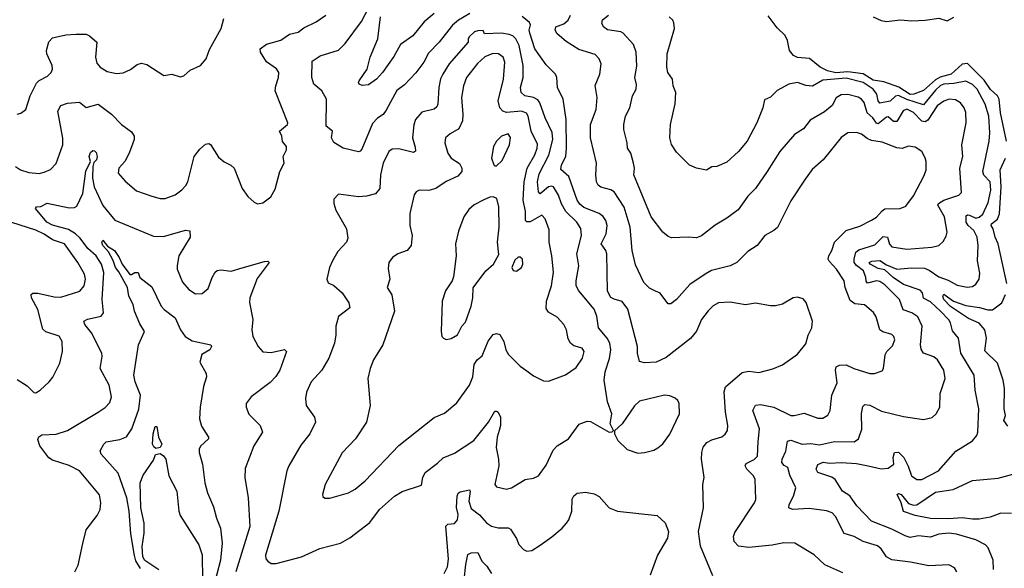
# Model space of a CAD drawing. Extents: x 1246230 to 1426786, y 660032 to 763141.
# Tile 395 of 566: x 1380620 to 1386475, y 692146 to 695408. Entities that reach past the tile are written whole.
import ezdxf

# ---------------------------------------------------------------- set-up
doc = ezdxf.new("R2010")
doc.units = 0

msp = doc.modelspace()

# ---------------------------------------------------------------- linework, layer by layer
at = {"layer": '0CON10XD'}
for points in [[(1383297.1, 695445), (1383229.6, 695405), (1383193.1, 695375), (1383115, 695274.2), (1383050.8, 695209.2), (1383022.3, 695155), (1382975, 695091.8), (1382908.5, 695021.5), (1382863.2, 694986.8), (1382799.5, 694870.5), (1382782, 694845), (1382747.6, 694822.4), (1382718.4, 694791.6), (1382655, 694637.5), (1382645, 694625.6), (1382635, 694622.7), (1382544.2, 694644.2), (1382488.9, 694678.9), (1382474.4, 694705), (1382480, 694745), (1382442, 694775), (1382444.3, 694935), (1382417.5, 694985), (1382369.2, 695025), (1382356.5, 695065), (1382358.5, 695161.5), (1382407.4, 695192.6), (1382515, 695227.5), (1382555, 695267.1), (1382651.7, 695398.3), (1382739.6, 695565)], [(1380594.4, 694535), (1380625, 694514.6), (1380675, 694498.8), (1380735, 694494.4), (1380765, 694500.6), (1380802.4, 694517.6), (1380836, 694554), (1380876.1, 694665), (1380876, 694704), (1380847.1, 694865), (1380865, 694897.1), (1380905, 694912.3), (1380975, 694918.1), (1381015, 694886.7), (1381085.7, 694905.7), (1381165, 694847.1), (1381225, 694784.3), (1381285, 694742), (1381300.8, 694715), (1381300, 694695), (1381271.4, 694615), (1381244.5, 694565.5), (1381210, 694525), (1381206.2, 694495), (1381247.3, 694447.3), (1381315, 694390), (1381405, 694358.6), (1381455, 694344.4), (1381485.5, 694344.5), (1381545, 694365.8), (1381585, 694395.7), (1381608.1, 694421.9), (1381618.9, 694445), (1381658.1, 694595), (1381690.7, 694639.3), (1381725, 694668.6), (1381745, 694672), (1381755, 694666.2), (1381801.7, 694591.7), (1381836.7, 694563.3), (1381875, 694543.8), (1381896.2, 694525), (1381943.8, 694405), (1381976.1, 694356.1), (1382015, 694322.5), (1382035, 694313.8), (1382065, 694318.8), (1382113.3, 694355), (1382139.5, 694400.5), (1382166.7, 694505), (1382193.3, 694555), (1382187.5, 694595), (1382206.2, 694635), (1382206.2, 694655), (1382183.4, 694683.4), (1382179.2, 694715), (1382165.6, 694745), (1382212.5, 694785), (1382214, 694795), (1382140, 694985), (1382142.9, 695015), (1382159.2, 695065), (1382160, 695095), (1382146.8, 695116.8), (1382087.2, 695157.2), (1382051.9, 695215), (1382050, 695235), (1382087.6, 695262.4), (1382173.2, 695286.8), (1382225, 695321.9), (1382275, 695334.4), (1382309.4, 695360.6), (1382383.8, 695395), (1382440, 695435)], [(1383085, 695444.7), (1383024.6, 695395), (1382958.1, 695311.9), (1382885, 695261.1), (1382845, 695189.4), (1382777.5, 695095), (1382740.9, 695055), (1382695, 695020.9), (1382656.5, 695016.5), (1382638.8, 695025), (1382634.2, 695035), (1382638.1, 695045), (1382686.6, 695115), (1382703.2, 695185), (1382750, 695295), (1382765.3, 695425.3)], [(1385011.4, 692898.6), (1385019.7, 692975), (1384980, 693085), (1384995, 693115.6), (1385025, 693120.5), (1385105, 693103.8), (1385205, 693055.6), (1385225, 693054.4), (1385285, 693068.9), (1385365, 693038), (1385395, 693038), (1385425, 693056.2), (1385439.2, 693085), (1385450, 693175), (1385481.1, 693248.9), (1385470, 693325), (1385475.8, 693345), (1385495.4, 693354.6), (1385535, 693356.2), (1385580, 693335), (1385675, 693303.8), (1385702.5, 693305), (1385749.1, 693320.9), (1385756.9, 693335), (1385765.6, 693415), (1385776.9, 693435), (1385810.9, 693469.1), (1385823.3, 693505), (1385816.9, 693525), (1385805.3, 693535.3), (1385752.1, 693552.1), (1385734.5, 693564.5), (1385712.2, 693642.2), (1385697.7, 693667.7), (1385643, 693713), (1385585, 693719.1), (1385558, 693738), (1385528.9, 693815), (1385522.5, 693855), (1385477.5, 693925), (1385432.8, 693972.8), (1385427.7, 693985), (1385430.8, 694005), (1385450, 694035), (1385465, 694085.6), (1385535, 694153.8), (1385615, 694180.5), (1385685, 694215.5), (1385715.4, 694234.6), (1385747.8, 694272.2), (1385765, 694283.3), (1385855, 694286), (1385889.7, 694300.3), (1385935, 694361.2), (1385999.1, 694480.9), (1386010, 694515), (1386009.2, 694565), (1386005, 694587.5), (1385983.8, 694625), (1385945, 694650), (1385905, 694655.8), (1385867, 694643), (1385835, 694645.6), (1385749.2, 694679.2), (1385685, 694690), (1385658.3, 694701.7), (1385625, 694726.7), (1385595, 694736.9), (1385545, 694735.6), (1385505, 694708.6), (1385396.9, 694575), (1385332.2, 694517.8), (1385290.2, 694459.8), (1385205, 694331.2), (1385126.6, 694173.4), (1385105, 694154.4), (1385050, 694125), (1385006, 694065), (1384949.7, 694030.3), (1384885, 693964), (1384845, 693944.2), (1384733, 693917), (1384695, 693895.8), (1384605, 693834), (1384526.3, 693743.7), (1384491.7, 693718.3), (1384475, 693718.8), (1384426.2, 693785), (1384405, 693792.9), (1384365, 693811.1), (1384331.9, 693845), (1384280.9, 693950.9), (1384261.5, 694035), (1384249.6, 694175), (1384214.3, 694294.3), (1384155.2, 694385.2), (1384135, 694396.8), (1384075, 694412.2), (1384060, 694425), (1384050, 694445), (1384045.6, 694485), (1384050.6, 694555), (1384013.8, 694705), (1384013.2, 694785), (1384048.8, 694875), (1384053.8, 694945), (1384042.2, 695017.8), (1384068.8, 695085), (1384077.3, 695145), (1384065.6, 695175), (1384040.9, 695200.9), (1383945, 695231.8), (1383868.9, 695278.9), (1383815.7, 695325), (1383803.6, 695345), (1383808.5, 695365), (1383855, 695384.3), (1383882.2, 695405), (1383894.4, 695435)], [(1386193.1, 692125), (1386178.3, 692148.3), (1386145, 692165.7), (1386025, 692160.4), (1385916.8, 692183.2), (1385805, 692195.7), (1385775, 692214), (1385742, 692262), (1385720.5, 692280.5), (1385635.4, 692305.4), (1385581.2, 692335), (1385522.3, 692352.3), (1385471.5, 692455), (1385452, 692475), (1385417.6, 692487.6), (1385315, 692502.4), (1385215.4, 692495.4), (1385193.3, 692505), (1385196.2, 692525), (1385221.5, 692575), (1385234.4, 692625), (1385200.4, 692700.4), (1385188.1, 692745), (1385165, 692756.5), (1385152.8, 692775), (1385154.7, 692795), (1385175, 692842.5), (1385185, 692902), (1385205, 692907.3), (1385272.5, 692885), (1385325, 692887.8), (1385375, 692880.2), (1385465, 692900), (1385582.9, 692897.1), (1385606.9, 692915), (1385627, 692973), (1385625, 693067.5), (1385632.7, 693107.3), (1385645, 693120), (1385675, 693116.5), (1385745, 693080.4), (1385875, 693048.5), (1385995, 693030.6), (1386045, 693041.9), (1386069.4, 693065), (1386091.4, 693105), (1386093.1, 693185), (1386122.5, 693275), (1386115.5, 693325), (1386078.1, 693385), (1386055, 693403.5), (1385995, 693424.3), (1385980, 693450), (1385976.2, 693475), (1385987.1, 693585), (1385960.9, 693640.9), (1385925, 693664.6), (1385873.3, 693683.3), (1385852.1, 693745), (1385765, 693830.9), (1385735, 693850.6), (1385715, 693855.3), (1385661.9, 693841.9), (1385653.1, 693853.1), (1385650.7, 693875), (1385636.7, 693915), (1385596.2, 693946.2), (1385582.9, 693965), (1385581.6, 693985), (1385592.8, 694025), (1385610.2, 694039.8), (1385705, 694069.2), (1385755, 694118.1), (1385779.2, 694115), (1385792.6, 694072.6), (1385805, 694057.1), (1385895, 694043.4), (1386043.9, 694056.1), (1386085, 694066), (1386110.8, 694089.2), (1386129.1, 694120.9), (1386134.4, 694145), (1386118.2, 694235), (1386078.5, 694305), (1386084.2, 694315.8), (1386114.5, 694335.5), (1386203.8, 694365), (1386219.5, 694380.5), (1386209.6, 694525), (1386227.9, 694595), (1386221.5, 694665), (1386248.9, 694795), (1386246.5, 694856.5), (1386236.9, 694885), (1386214.7, 694914.7), (1386185, 694932.1), (1386147.5, 694935), (1386115, 694923.3), (1386076.2, 694895), (1386019.3, 694810.7), (1386005, 694800.2), (1385985, 694805.2), (1385935, 694857.1), (1385895, 694875.9), (1385873.7, 694866.3), (1385835, 694803.2), (1385815, 694803.2), (1385785, 694831.1), (1385775, 694829.1), (1385725, 694789.2), (1385715, 694792.5), (1385693.8, 694825), (1385658.3, 694855), (1385640.6, 694915), (1385626.5, 694936.5), (1385605, 694948), (1385545, 694963.9), (1385505, 694961.2), (1385475, 694943.3), (1385451.8, 694898.2), (1385405, 694860), (1385319.5, 694810.5), (1385280.8, 694759.2), (1385227.5, 694725), (1385139.2, 694625), (1385064.2, 694505.8), (1384995.4, 694404.6), (1384950.6, 694359.4), (1384891.5, 694278.5), (1384825, 694227.1), (1384755, 694185.8), (1384675, 694122.5), (1384645, 694110.8), (1384595, 694115.8), (1384495, 694111.2), (1384475, 694118.8), (1384444.5, 694144.5), (1384374.6, 694235), (1384271.9, 694485), (1384275.6, 694524.4), (1384270.5, 694555), (1384253.5, 694615), (1384233.3, 694645), (1384232.2, 694675), (1384211.9, 694755), (1384211.4, 694785), (1384221.9, 694835), (1384248.6, 694885), (1384263.3, 694955), (1384285.5, 694995), (1384287.8, 695022.2), (1384278.2, 695065), (1384288.9, 695131.1), (1384285.6, 695215), (1384270.2, 695260.2), (1384208.8, 695328.8), (1384195, 695336), (1384115, 695348.2), (1384093.3, 695363.3), (1384080.7, 695385), (1384085, 695407.3), (1384121.1, 695435)], [(1380605, 694846.7), (1380627.7, 694852.3), (1380655.8, 694874.2), (1380681.4, 694955), (1380719.7, 695030.3), (1380735, 695046), (1380785, 695072), (1380808, 695095), (1380816, 695115), (1380814, 695135), (1380781.4, 695205), (1380778.5, 695225), (1380793.7, 695276.3), (1380815, 695299.4), (1380895, 695318.9), (1380955, 695322.9), (1381015, 695321.2), (1381035, 695312), (1381078.6, 695275), (1381070, 695185), (1381079.4, 695149.4), (1381098, 695125), (1381139.7, 695099.7), (1381195, 695088.2), (1381235, 695092.2), (1381278.9, 695111.1), (1381318.2, 695141.8), (1381345, 695148.9), (1381375, 695142.5), (1381477, 695077), (1381525, 695084), (1381575, 695069.4), (1381596.6, 695073.4), (1381632.7, 695107.3), (1381695, 695136.2), (1381728.8, 695175), (1381748.7, 695231.3), (1381818.2, 695355), (1381833.6, 695415)], [(1384741.3, 692101.3), (1384667.3, 692277.3), (1384657.1, 692365), (1384685.8, 692505), (1384682.9, 692645), (1384690.8, 692685), (1384674.4, 692795), (1384675.6, 692835), (1384685, 692866), (1384705, 692893.1), (1384735, 692910), (1384795, 692928), (1384815, 692943.8), (1384828, 692965), (1384830.8, 692995), (1384816.9, 693075), (1384808.1, 693195), (1384817.1, 693225), (1384915, 693310), (1384955, 693318.1), (1385015, 693310), (1385098.3, 693331.7), (1385155, 693355.8), (1385245, 693420), (1385295, 693480), (1385308.3, 693531.7), (1385330.8, 693575), (1385334, 693615), (1385297, 693727), (1385278.3, 693748.3), (1385245, 693758.8), (1385220, 693755), (1385155, 693716.7), (1385115, 693706.2), (1385085, 693706.2), (1384995, 693723.3), (1384935, 693711.9), (1384845, 693727.9), (1384775, 693724.6), (1384743.2, 693706.8), (1384713.9, 693676.1), (1384674.2, 693625), (1384644.5, 693555.5), (1384608, 693512), (1384465, 693400.5), (1384405, 693372.7), (1384335, 693366.9), (1384305, 693376.7), (1384294.5, 693424.5), (1384293.5, 693465), (1384236.7, 693686.7), (1384202.6, 693732.6), (1384155, 693745.6), (1384135, 693757.1), (1384114.6, 693794.6), (1384112.1, 694015), (1384106.2, 694035), (1384077.7, 694075), (1384108.2, 694135), (1384112.5, 694185), (1384106.2, 694215), (1384088.8, 694238.8), (1384065.2, 694255.2), (1383975, 694291.8), (1383950.4, 694310.4), (1383935, 694335.7), (1383884.8, 694474.8), (1383838.2, 694518.2), (1383841.5, 694545), (1383866.8, 694595), (1383871.8, 694645), (1383868.8, 694815), (1383852.3, 694935), (1383818.2, 695005), (1383813.5, 695065), (1383805.6, 695085), (1383749.6, 695139.6), (1383683.7, 695235), (1383652.4, 695327.6), (1383650.3, 695345), (1383658.2, 695378.2), (1383652.1, 695392.1), (1383607.2, 695427.2)], [(1386411.2, 692138.8), (1386407.7, 692195), (1386377.8, 692267.8), (1386362, 692285), (1386305, 692314.5), (1386189.7, 692349.7), (1386145, 692355.9), (1386085, 692349.7), (1386035, 692331.5), (1385965, 692339.2), (1385915, 692329.3), (1385885, 692338.5), (1385805, 692379.7), (1385685, 692425.5), (1385597.6, 692517.6), (1385557.1, 692577.1), (1385512, 692605), (1385469.2, 692675), (1385448.4, 692688.4), (1385366.5, 692716.5), (1385355.2, 692735), (1385365.9, 692764.1), (1385397.2, 692777.2), (1385435, 692770.5), (1385505, 692776.1), (1385595, 692768.9), (1385665.2, 692755.2), (1385742.2, 692737.8), (1385785, 692741.1), (1385817.5, 692765), (1385814.4, 692805), (1385822, 692835), (1385845, 692837.5), (1385878.2, 692805), (1385903.8, 692753.8), (1385923.8, 692695), (1385955, 692674.7), (1385985, 692673.1), (1386082.9, 692725), (1386186.6, 692843.4), (1386286.1, 692903.9), (1386311.9, 692935), (1386317.8, 692955), (1386323.3, 693095), (1386300.5, 693205), (1386296.4, 693293.6), (1386216.1, 693425), (1386203.1, 693515), (1386167.4, 693557.4), (1386155.4, 693605), (1386145, 693622.9), (1386095.2, 693675.2), (1386035, 693730), (1385995, 693751.5), (1385988.1, 693785), (1385975, 693799), (1385875, 693834.2), (1385814.3, 693875), (1385765, 693920), (1385725, 693927.9), (1385678, 693955), (1385672, 693965), (1385687.2, 693972.8), (1385735, 693976.4), (1385775, 693951), (1385835, 693925.3), (1385923.4, 693933.4), (1386000.5, 693930.5), (1386028.9, 693918.9), (1386085, 693878.6), (1386140.2, 693860.2), (1386195, 693829.2), (1386253.2, 693816.8), (1386285, 693822), (1386305, 693836.2), (1386324.3, 693865), (1386328.3, 693901.7), (1386315.4, 693975), (1386320, 694065), (1386313.4, 694115), (1386294.1, 694155), (1386259.1, 694185), (1386247.5, 694205), (1386248.8, 694241.2), (1386255, 694247.3), (1386267.8, 694245), (1386305, 694227.8), (1386325, 694233.9), (1386347.3, 694252.7), (1386378.2, 694321.8), (1386394.3, 694395), (1386390.8, 694445), (1386353.9, 694483.9), (1386346.4, 694505), (1386385.4, 694685), (1386389.4, 694735), (1386382.2, 694835), (1386361.4, 694905), (1386312.4, 694995), (1386285, 695021.9), (1386245, 695042), (1386175, 695028.5), (1386115, 695024.5), (1386095, 695016.2), (1386065, 694988.5), (1385995, 694902.4), (1385894.4, 694934.4), (1385845, 694958.1), (1385827.2, 694952.8), (1385795.5, 694924.5), (1385735, 694911.1), (1385725.2, 694925.2), (1385717.3, 694965), (1385694.9, 694994.9), (1385635, 695035.5), (1385535, 695061.4), (1385395, 695049.4), (1385335, 695013.3), (1385295, 695017.3), (1385245, 695034.4), (1385192.5, 695025), (1385125, 694986.2), (1385085, 694947.5), (1385049.3, 694930.7), (1385038, 694885), (1385003.1, 694795), (1384945.8, 694685), (1384895, 694624), (1384825, 694562), (1384765, 694535.8), (1384735, 694532.5), (1384704.1, 694514.1), (1384645, 694526.2), (1384602.7, 694542.7), (1384525, 694621.2), (1384495, 694666.7), (1384485.6, 694705.6), (1384490, 694785), (1384518.1, 694908.1), (1384520.9, 694975), (1384506.5, 695015), (1384501.4, 695055), (1384473.3, 695095), (1384468.2, 695125), (1384470.5, 695205), (1384514.3, 695355), (1384510, 695390), (1384503.8, 695405), (1384482, 695425)], [(1386488.1, 694685), (1386451.6, 694855), (1386444.5, 694935), (1386434.3, 694955), (1386393.1, 694993.1), (1386355, 695049.1), (1386255, 695148), (1386225, 695143.3), (1386159.1, 695085), (1386092.9, 695067.1), (1386065, 695050.3), (1385995, 694987), (1385936.7, 694965), (1385915, 694963.8), (1385847.9, 695007.9), (1385759.2, 695039.2), (1385695, 695048.9), (1385636.2, 695086.2), (1385545, 695098.2), (1385472.1, 695092.1), (1385423.9, 695105), (1385379.1, 695125), (1385316.7, 695176.7), (1385245, 695184.2), (1385221.1, 695195), (1385198.1, 695225), (1385185.4, 695285), (1385171.5, 695315), (1385125, 695360.6), (1385071, 695431)], [(1385695, 695425.6), (1385742.6, 695402.6), (1385775, 695397.9), (1385855, 695408.2), (1385925, 695401.9), (1386005, 695404.7), (1386085, 695416.7), (1386135, 695401.2), (1386175, 695422.9)], [(1382115, 692174), (1382145, 692174.3), (1382295, 692213.3), (1382405, 692263.5), (1382526.7, 692295), (1382582.2, 692327.8), (1382701.2, 692418.8), (1382760, 692495), (1382848.6, 692575), (1382895, 692602.5), (1383010, 692640), (1383018, 692685), (1383030.8, 692715), (1383105, 692770.6), (1383137.4, 692802.6), (1383205, 692830.6), (1383320.8, 692905), (1383407.5, 693015), (1383445, 693080), (1383455, 693081.2), (1383465, 693074), (1383479.5, 693045), (1383479.1, 692995), (1383471.8, 692965), (1383459.7, 692925), (1383453.6, 692863.6), (1383467.5, 692795), (1383468.3, 692755), (1383445.8, 692645), (1383455, 692630), (1383515, 692616), (1383545, 692624), (1383625, 692674.4), (1383675, 692682.9), (1383705, 692696), (1383751.3, 692758.7), (1383792.4, 692847.6), (1383816, 692875), (1383883.8, 692915), (1383946.4, 693003.6), (1383995, 693020), (1384015, 693018), (1384125, 692956.2), (1384143, 692957), (1384150, 692965), (1384132, 693005), (1384140.8, 693065), (1384115.6, 693135.6), (1384094.5, 693265), (1384100.8, 693315), (1384126.4, 693393.6), (1384135.4, 693444.6), (1384128.8, 693485), (1384114.1, 693514.1), (1384061.8, 693575), (1384051, 693645), (1384036.6, 693686.6), (1383945.6, 693795), (1383929.5, 693825), (1383928.5, 693855), (1383943.8, 693945), (1383932.3, 694015), (1383960, 694125), (1383957.4, 694167.4), (1383933.8, 694205), (1383867.1, 694267.1), (1383842.3, 694312.3), (1383823.8, 694363.8), (1383794.1, 694414.1), (1383785, 694419.2), (1383765, 694414.7), (1383715, 694372.7), (1383705, 694383.8), (1383699.8, 694445), (1383708.6, 694491.4), (1383766.9, 694603.1), (1383790.6, 694695), (1383786.9, 694736.9), (1383745.3, 694825), (1383712.9, 694912.9), (1383700.7, 694930.7), (1383675, 694944.8), (1383624.2, 694955), (1383602.5, 694975), (1383597.9, 695005), (1383613.5, 695065), (1383612.8, 695135), (1383589.1, 695255), (1383570.9, 695295), (1383552.7, 695312.7), (1383530.9, 695320.9), (1383485, 695327.2), (1383384.2, 695324.2), (1383375, 695343.3), (1383345, 695342), (1383325, 695335.7), (1383295, 695308.8), (1383286.7, 695295), (1383286.7, 695275), (1383173.3, 695146.7), (1383135.2, 695084.8), (1383122.8, 695057.2), (1383111.8, 695005), (1383106.7, 694905), (1383100.8, 694889.2), (1383085, 694876.9), (1383011.8, 694858.2), (1382973.8, 694815), (1382963.5, 694783.5), (1382955.3, 694705), (1382970.7, 694649.3), (1382973.9, 694626.1), (1382961.8, 694618.2), (1382875, 694641.1), (1382835, 694638.6), (1382814.7, 694625.3), (1382780.8, 694555), (1382765.5, 694485.5), (1382760.9, 694405), (1382735, 694373.1), (1382681.3, 694358.7), (1382634.4, 694354.4), (1382515, 694370), (1382488.3, 694341.7), (1382487.5, 694315), (1382500, 694275), (1382562.5, 694165), (1382571.7, 694108.3), (1382563.8, 694085), (1382511.1, 694028.9), (1382480.8, 693975), (1382462.5, 693935), (1382446.2, 693865), (1382454.3, 693844.3), (1382487.6, 693827.6), (1382537.5, 693785), (1382576.2, 693725), (1382583.3, 693695), (1382515, 693642.5), (1382500, 693585), (1382500.8, 693535), (1382491.4, 693485), (1382458.1, 693395), (1382417.5, 693325), (1382352.5, 693255), (1382325, 693192.5), (1382319.2, 693155), (1382322.5, 693115), (1382372.5, 693045), (1382378.1, 693015), (1382345, 692946.2), (1382292.2, 692877.8), (1382220, 692755), (1382208.9, 692725), (1382161.5, 692485), (1382082.2, 692225), (1382083.3, 692203.3), (1382095, 692188.8), (1382115, 692174)], [(1382435, 692562.5), (1382465, 692564), (1382575, 692594.3), (1382615, 692617.5), (1382675, 692665.7), (1382873.8, 692876.2), (1383085, 693041.9), (1383145, 693069.4), (1383220, 693130), (1383295.4, 693234.6), (1383315.4, 693285), (1383321.9, 693358.1), (1383341.1, 693385), (1383370.5, 693409.5), (1383405, 693495.8), (1383435, 693535.8), (1383455, 693542), (1383475, 693536.2), (1383498.6, 693495), (1383510, 693445), (1383526.4, 693416.4), (1383595, 693348), (1383635, 693320), (1383675, 693290.8), (1383735, 693261.2), (1383765, 693258.8), (1383865, 693295.8), (1383929.5, 693340.5), (1383966.5, 693395), (1383976.5, 693435), (1383964.4, 693454.4), (1383915, 693469.4), (1383894.5, 693484.5), (1383880.7, 693510.7), (1383870.8, 693565), (1383855.8, 693595), (1383815, 693639.2), (1383765, 693668.6), (1383751.2, 693691.2), (1383751.8, 693735), (1383782.5, 693825), (1383793.8, 693906.2), (1383784.7, 694004.7), (1383768.9, 694085), (1383767.8, 694157.8), (1383744.1, 694224.1), (1383725.4, 694245.4), (1383655, 694205.9), (1383635.4, 694205.4), (1383628.2, 694215), (1383627, 694267), (1383613.3, 694335), (1383620.2, 694445), (1383636.7, 694525), (1383683.7, 694605), (1383697.8, 694645), (1383698.1, 694668.1), (1383660.8, 694745), (1383643.6, 694833.6), (1383632.6, 694852.6), (1383604.8, 694864.8), (1383515, 694857.3), (1383493.1, 694865), (1383474.7, 694884.8), (1383464.7, 694925), (1383496.6, 695055), (1383504.6, 695155), (1383495.6, 695185), (1383466.2, 695205), (1383433.2, 695206.8), (1383385, 695187.5), (1383342.2, 695147.8), (1383277.1, 695065), (1383259.6, 695015), (1383246.9, 694945), (1383255.4, 694844.6), (1383253, 694807), (1383231.4, 694758.6), (1383180.3, 694729.7), (1383152.5, 694705), (1383147.5, 694675), (1383165, 694614.2), (1383185.8, 694585), (1383235, 694552.5), (1383248.5, 694525), (1383248.1, 694505), (1383225, 694477.8), (1383155, 694445.5), (1383095, 694404.6), (1383051.9, 694391.9), (1382995, 694394), (1382976.7, 694385), (1382965, 694367.5), (1382939.2, 694255), (1382940, 694185), (1382954.3, 694124.3), (1382946.9, 694065), (1382924, 694035), (1382868.8, 694015), (1382836, 693995), (1382814.2, 693965), (1382811.8, 693928.2), (1382820, 693865), (1382804.2, 693815), (1382832.1, 693772.1), (1382848.1, 693675), (1382780, 693475), (1382724.2, 693385), (1382704.2, 693335), (1382690.8, 693275), (1382704.3, 693115), (1382681.4, 693015), (1382617.5, 692915), (1382538.3, 692831.7), (1382435.8, 692645), (1382420, 692585), (1382423, 692573), (1382435, 692562.5)], [(1383445, 694538.8), (1383455, 694540), (1383488.6, 694571.4), (1383532.1, 694665), (1383538, 694708), (1383525, 694729.2), (1383484.3, 694715), (1383455, 694685.8), (1383438.2, 694655), (1383425.6, 694585), (1383438.8, 694545), (1383445, 694538.8)], [(1380948, 692125), (1380966.9, 692165), (1380996, 692294), (1381015.3, 692374.7), (1381079.8, 692460.2), (1381098.9, 692495), (1381103.3, 692535), (1381095, 692583.8), (1380975.6, 692725.6), (1380915, 692757.1), (1380815, 692790), (1380793.1, 692803.1), (1380738.9, 692875), (1380728.7, 692911.3), (1380733.1, 692926.9), (1380750.9, 692939.1), (1380836.4, 692943.6), (1380905, 692966.2), (1381086.7, 693075), (1381127.3, 693102.7), (1381155, 693132.5), (1381166, 693165), (1381152.5, 693235), (1381097.5, 693335), (1381110.8, 693405), (1381107.5, 693425), (1381046.7, 693546.7), (1381008, 693595), (1381001.2, 693615), (1381022.2, 693627.8), (1381104.6, 693645.4), (1381119.1, 693665), (1381109.8, 693745), (1381119.6, 693905), (1381106.5, 693955), (1381075, 694003.5), (1381025, 694046.9), (1380979.2, 694109.2), (1380952.5, 694135), (1380911, 694161), (1380815, 694187.1), (1380780.8, 694205), (1380713.8, 694285), (1380720, 694295), (1380745, 694297.5), (1380782.6, 694317.4), (1380915, 694289.6), (1380945, 694290.9), (1380959.8, 694300.2), (1380994.6, 694375.4), (1381012.6, 694507.4), (1381040.4, 694565), (1381033.1, 694595), (1381041.5, 694618.5), (1381055, 694630), (1381065, 694629.2), (1381075, 694618), (1381081.2, 694595), (1381076.1, 694575), (1381061, 694559), (1381055.6, 694535), (1381053.5, 694465), (1381062.6, 694415), (1381115, 694303.3), (1381186.1, 694216.1), (1381415, 694121.3), (1381475, 694119.1), (1381605, 694157.1), (1381632, 694152), (1381634.5, 694115), (1381565.5, 694005), (1381555.6, 693945.6), (1381555.7, 693925), (1381587.3, 693847.3), (1381625, 693803.3), (1381665, 693777.5), (1381705, 693780), (1381740.5, 693809.5), (1381764.3, 693875.7), (1381782.7, 693907.3), (1381795, 693916.7), (1381815, 693921.2), (1381877.3, 693912.7), (1381942, 693932), (1382075, 693970), (1382095, 693972.5), (1382102.5, 693965), (1382031.1, 693868.9), (1381988.9, 693755), (1381987.4, 693727.4), (1382006, 693625), (1382000.8, 693565), (1382006.2, 693525), (1382038.8, 693465), (1382065, 693433.8), (1382115, 693428.6), (1382195, 693446.2), (1382206.7, 693435), (1382166.7, 693325), (1382144, 693286), (1382109.5, 693250.5), (1381996, 693165), (1381966, 693125), (1381965.8, 693105), (1381982.6, 693062.6), (1382048.9, 692995), (1382063.1, 692955), (1382012.9, 692875), (1381961.5, 692738.5), (1381958.9, 692685), (1381979.5, 692565), (1381987.9, 692395), (1381905.2, 692124.8)], [(1386490.4, 693839.6), (1386438.9, 694075), (1386420.3, 694115), (1386409.1, 694165), (1386396.2, 694185), (1386398.8, 694195), (1386435, 694221.8), (1386446.6, 694253.4), (1386456.7, 694415), (1386450.4, 694515), (1386481.7, 694585)], [(1383155, 693506.7), (1383185, 693512), (1383223.3, 693535), (1383250, 693585), (1383270.3, 693609.7), (1383304.2, 693705), (1383314, 693755), (1383315.8, 693814.2), (1383392, 693915), (1383438, 693955), (1383468.3, 694011.7), (1383460.9, 694085), (1383470.5, 694175), (1383470, 694295), (1383456.2, 694345), (1383435, 694354), (1383415, 694352.5), (1383375, 694335.8), (1383322.4, 694307.6), (1383290.3, 694279.7), (1383260.8, 694235), (1383230, 694150), (1383211.4, 694075), (1383214.4, 694005), (1383200.3, 693879.7), (1383192, 693855), (1383152.5, 693795), (1383132.5, 693735), (1383126, 693555), (1383130, 693525), (1383140, 693515), (1383155, 693506.7)], [(1380605, 693268.1), (1380665, 693231.1), (1380705, 693190.8), (1380715, 693188.6), (1380742.5, 693205), (1380795.3, 693254.7), (1380817.3, 693282.7), (1380857.8, 693365), (1380875.4, 693435), (1380872.9, 693495), (1380855, 693525.6), (1380775, 693551.5), (1380758, 693568), (1380727.1, 693685), (1380690, 693755), (1380688.8, 693775), (1380698.8, 693781.2), (1380727.5, 693782.5), (1380825, 693760.4), (1380865, 693757.3), (1380976.7, 693793.3), (1381004.2, 693825.8), (1381010.6, 693865), (1381005.6, 693895), (1380966.2, 693965), (1380886.9, 694075), (1380815, 694098.4), (1380765, 694131.9), (1380715, 694155.8), (1380572.8, 694202.8)], [(1381338.6, 692145), (1381311.1, 692191.1), (1381302.9, 692222.9), (1381280.9, 692350.9), (1381271.5, 692485), (1381257.9, 692565), (1381205, 692710.9), (1381104.2, 692825), (1381098.6, 692845), (1381120.8, 692885), (1381135, 692898.1), (1381215, 692911.2), (1381255, 692927.3), (1381287.2, 692975), (1381327.9, 693092.1), (1381337.8, 693175), (1381306.1, 693255), (1381299.6, 693295), (1381325.5, 693475), (1381362.9, 693555), (1381335, 693600), (1381303.1, 693675), (1381295.4, 693715.4), (1381268.2, 693765), (1381260.2, 693815), (1381209.4, 693909.4), (1381189.5, 693935), (1381176.6, 693976.6), (1381148.7, 694028.7), (1381115, 694065.4), (1381108.2, 694085), (1381115, 694097.3), (1381142.2, 694062.2), (1381184.2, 694035), (1381211.6, 693995), (1381229.5, 693955), (1381275, 693893.3), (1381285, 693892.5), (1381304.6, 693905.4), (1381324.2, 693904.2), (1381334.3, 693874.3), (1381405, 693820), (1381460.4, 693705), (1381478.2, 693685), (1381545.1, 693635.1), (1381576.5, 693565), (1381604.8, 693524.8), (1381645, 693499.1), (1381756.7, 693475), (1381760, 693465), (1381750, 693445), (1381702.3, 693417.7), (1381691.1, 693371.1), (1381728.1, 693305), (1381731.5, 693285), (1381712.2, 693227.8), (1381692.2, 693105), (1381690, 693035), (1381700.8, 692990.8), (1381742.5, 692925), (1381742, 692915), (1381695, 692872), (1381686.7, 692855), (1381686.7, 692835), (1381707.5, 692765), (1381720.6, 692655), (1381735.8, 692594.2), (1381772.2, 692512.2), (1381790, 692445), (1381814.5, 692385), (1381823.2, 692295), (1381814.8, 692195), (1381748.1, 691945)], [(1383575, 693913.3), (1383603.3, 693935), (1383611.2, 693955), (1383610, 693985), (1383595, 693996.7), (1383583.9, 693996.1), (1383565, 693977.5), (1383546.7, 693935), (1383555, 693917.5), (1383575, 693913.3)], [(1386495, 692991.4), (1386471.8, 693025), (1386480.9, 693055), (1386474.7, 693095), (1386476.6, 693215), (1386468.9, 693265), (1386433.5, 693365), (1386358.2, 693438.2), (1386368.9, 693515), (1386359.5, 693565), (1386325, 693602.7), (1386261.2, 693631.2), (1386155, 693703), (1386115.3, 693745), (1386109.2, 693765), (1386115, 693775.6), (1386173.6, 693733.6), (1386245, 693707.8), (1386327.5, 693697.5), (1386376.6, 693683.4), (1386405, 693683.8), (1386459.6, 693725), (1386482, 693775)], [(1384295, 692830), (1384335, 692834.3), (1384390.9, 692849.1), (1384415, 692862), (1384445, 692886.2), (1384485.5, 692944.5), (1384544, 693065), (1384540.8, 693125), (1384533, 693143), (1384517, 693157), (1384485, 693172), (1384455, 693175.8), (1384305, 693140), (1384275, 693112.9), (1384202.5, 693005), (1384157.5, 692962.5), (1384156.7, 692945), (1384176.8, 692906.8), (1384232.8, 692852.8), (1384295, 692830)], [(1381429.2, 692859.2), (1381417.8, 692867.8), (1381410.5, 692885), (1381414.6, 692945), (1381425, 692990), (1381435, 692990), (1381445.4, 692925), (1381465.6, 692885), (1381455, 692864.2), (1381429.2, 692859.2)], [(1385515, 692120), (1385407.1, 692167.1), (1385345, 692227.1), (1385230, 692295), (1385162.9, 692297.1), (1385095, 692283.3), (1384955, 692270), (1384895, 692278.5), (1384869.2, 692305), (1384863.9, 692335), (1384871.8, 692358.2), (1384990, 692535), (1384997.5, 692555), (1384993.3, 692675), (1384983.3, 692695), (1384944.4, 692735), (1384933.3, 692755), (1384940.4, 692769.6), (1384987.9, 692792.1), (1385007.1, 692812.9), (1385011.4, 692898.6)], [(1381447.4, 692137.4), (1381365, 692192.4), (1381352.7, 692215), (1381347.5, 692275), (1381360.3, 692355), (1381360.8, 692415), (1381339.5, 692505), (1381335.8, 692655), (1381355, 692700), (1381415, 692790), (1381427.5, 692822.5), (1381455, 692827.8), (1381474.7, 692814.7), (1381488.6, 692795), (1381506.2, 692695), (1381554.2, 692604.2), (1381566.6, 692486.6), (1381575, 692460), (1381684.7, 692284.7), (1381705, 692226.7), (1381706.7, 692075)], [(1386517.9, 692472.1), (1386455, 692473.3), (1386389.7, 692450.3), (1386325, 692438.7), (1386285, 692437.3), (1386225, 692445.7), (1386145, 692439.8), (1386035, 692442.7), (1385945, 692460.8), (1385875, 692484.6), (1385861.1, 692535), (1385838.6, 692585), (1385845, 692591.4), (1385861.1, 692585), (1385905, 692532.1), (1385935, 692521.8), (1385955, 692522.7), (1386065, 692598.9), (1386170, 692615), (1386285, 692668.9), (1386437.8, 692682.2), (1386525, 692705.4)], [(1383144.7, 692115.3), (1383163.9, 692155), (1383169.9, 692200.1), (1383153.4, 692396.6), (1383165, 692408.1), (1383205, 692412.7), (1383223.8, 692435), (1383227.1, 692465), (1383217.5, 692507.5), (1383221.3, 692575), (1383227.8, 692592.2), (1383240, 692600), (1383295, 692612), (1383299.4, 692605), (1383290.5, 692545), (1383305, 692501.1), (1383355, 692463.4), (1383395, 692416.4), (1383425, 692395.6), (1383465, 692387.3), (1383525, 692386.7), (1383539.3, 692379.3), (1383575, 692322.5), (1383588, 692288), (1383615, 692258.8), (1383635, 692248.8), (1383665, 692251.2), (1383715.7, 692284.3), (1383785, 692333.8), (1383845, 692384), (1383872, 692415), (1383885.8, 692435), (1383904, 692485), (1383905, 692557.5), (1383915, 692577.5), (1383935, 692592.5), (1383985, 692598), (1384035, 692588.8), (1384065, 692572.5), (1384125, 692506.2), (1384175, 692486), (1384410.3, 692460.3), (1384457.2, 692417.2), (1384478.6, 692365), (1384472.2, 692325), (1384412.5, 692225), (1384368.8, 692105)], [(1383262.9, 692077.1), (1383272.3, 692167.7), (1383285, 692228), (1383305, 692238.6), (1383345, 692240), (1383368, 692188), (1383398.5, 692158.5), (1383425, 692116)]]:
    msp.add_lwpolyline(points, dxfattribs=at)

doc.saveas('drawing.dxf')
